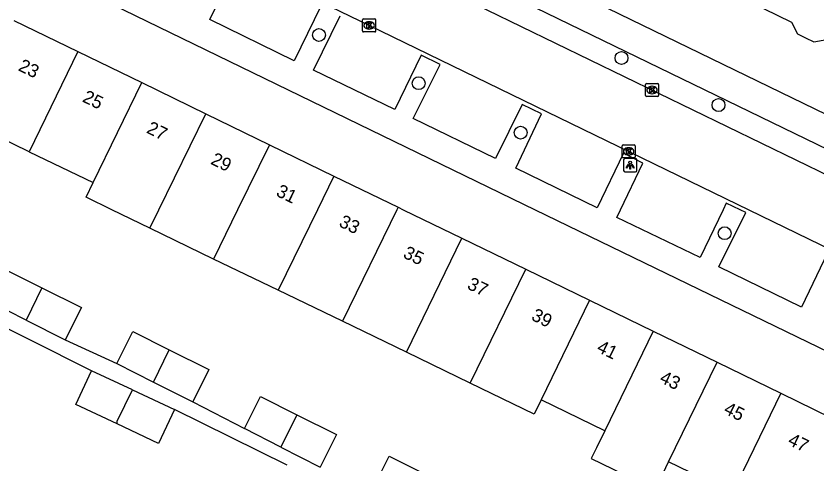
# Model space of a CAD drawing. Extents: x 160457 to 162082, y 388340 to 389736.
# Drawn here: x 161175.4 to 161236.4, y 388730.6 to 388764.7 of the extents above; entities that cross this region are included whole.
import ezdxf

# ---------------------------------------------------------------- set-up
doc = ezdxf.new("R2010")
doc.units = 0
for name, color, linetype in [('IMGEO_Boom', 7, 'Continuous'), ('IMGEO_Kolk', 7, 'Continuous'), ('IMGEO_Lichtpunt', 7, 'Continuous'), ('IMGEO_Pand', 7, 'Continuous'), ('IMGEO_Pand_nummerreeks', 7, 'Continuous'), ('IMGEO_Rijbaan_lokaal_gesloten', 7, 'Continuous'), ('IMGEO_Voetpad_open', 7, 'Continuous')]:
    doc.layers.add(name, color=color, linetype=linetype)

msp = doc.modelspace()

# ---------------------------------------------------------------- linework, layer by layer
at = {"layer": 'IMGEO_Boom'}
for centre in [(161198.479, 388763.296), (161221.513, 388761.546), (161206.073, 388759.63), (161228.9, 388757.965), (161213.831, 388755.867), (161229.366, 388748.211)]:
    msp.add_circle(centre, 0.489, dxfattribs=at)
at = {"layer": 'IMGEO_Kolk'}
for p, q in [((161201.795, 388763.604), (161201.795, 388764.456)), ((161201.87, 388764.53), (161202.722, 388764.53)), ((161202.283, 388764.31), (161202.308, 388764.31)), ((161202.796, 388764.456), (161202.796, 388763.604)), ((161202.306, 388763.75), (161202.281, 388763.75)), ((161202.722, 388763.53), (161201.87, 388763.53)), ((161223.338, 388758.687), (161223.338, 388759.539)), ((161223.413, 388759.613), (161224.265, 388759.613)), ((161223.826, 388759.393), (161223.851, 388759.393)), ((161224.339, 388759.539), (161224.339, 388758.687)), ((161223.849, 388758.833), (161223.824, 388758.833)), ((161224.265, 388758.613), (161223.413, 388758.613)), ((161221.56, 388754.015), (161221.56, 388754.867)), ((161221.635, 388754.941), (161222.487, 388754.941)), ((161222.048, 388754.721), (161222.073, 388754.721)), ((161222.561, 388754.867), (161222.561, 388754.015)), ((161222.487, 388753.941), (161221.635, 388753.941)), ((161222.071, 388754.161), (161222.046, 388754.161))]:
    msp.add_line(p, q, dxfattribs=at)
for points in [[(161201.795, 388763.604), (161201.795, 388764.456)], [(161201.87, 388764.53), (161202.722, 388764.53)], [(161202.116, 388764.23), (161202.239, 388764.23), (161202.239, 388764.079), (161202.369, 388764.23), (161202.533, 388764.23), (161202.387, 388764.079), (161202.54, 388763.83), (161202.388, 388763.83), (161202.303, 388763.994), (161202.239, 388763.927), (161202.239, 388763.83), (161202.116, 388763.83), (161202.116, 388764.23)], [(161202.796, 388764.456), (161202.796, 388763.604)], [(161202.722, 388763.53), (161201.87, 388763.53)], [(161223.338, 388758.687), (161223.338, 388759.539)], [(161223.413, 388759.613), (161224.265, 388759.613)], [(161223.659, 388759.313), (161223.782, 388759.313), (161223.782, 388759.162), (161223.912, 388759.313), (161224.076, 388759.313), (161223.93, 388759.162), (161224.083, 388758.913), (161223.931, 388758.913), (161223.846, 388759.077), (161223.782, 388759.01), (161223.782, 388758.913), (161223.659, 388758.913), (161223.659, 388759.313)], [(161224.339, 388759.539), (161224.339, 388758.687)], [(161224.265, 388758.613), (161223.413, 388758.613)], [(161221.56, 388754.015), (161221.56, 388754.867)], [(161221.635, 388754.941), (161222.487, 388754.941)], [(161221.881, 388754.641), (161222.004, 388754.641), (161222.004, 388754.49), (161222.134, 388754.641), (161222.298, 388754.641), (161222.152, 388754.49), (161222.305, 388754.241), (161222.153, 388754.241), (161222.068, 388754.405), (161222.004, 388754.338), (161222.004, 388754.241), (161221.881, 388754.241), (161221.881, 388754.641)], [(161222.561, 388754.867), (161222.561, 388754.015)], [(161222.487, 388753.941), (161221.635, 388753.941)]]:
    msp.add_lwpolyline(points, dxfattribs=at)
for centre, start, end in [((161201.872, 388764.454), 91.55205, 178.44795), ((161201.872, 388764.454), 91.55205, 178.44795), ((161202.72, 388764.454), 1.55205, 88.44795), ((161202.72, 388764.454), 1.55205, 88.44795), ((161201.872, 388763.606), 181.55205, 268.44795), ((161201.872, 388763.606), 181.55205, 268.44795), ((161202.72, 388763.606), 271.55205, 358.44795), ((161202.72, 388763.606), 271.55205, 358.44795), ((161223.415, 388759.537), 91.55205, 178.44795), ((161223.415, 388759.537), 91.55205, 178.44795), ((161224.263, 388759.537), 1.55205, 88.44795), ((161224.263, 388759.537), 1.55205, 88.44795), ((161223.415, 388758.689), 181.55205, 268.44795), ((161223.415, 388758.689), 181.55205, 268.44795), ((161224.263, 388758.689), 271.55205, 358.44795), ((161224.263, 388758.689), 271.55205, 358.44795), ((161221.637, 388754.865), 91.55205, 178.44795), ((161221.637, 388754.865), 91.55205, 178.44795), ((161222.485, 388754.865), 1.55205, 88.44795), ((161222.485, 388754.865), 1.55205, 88.44795), ((161221.637, 388754.017), 181.55205, 268.44795), ((161221.637, 388754.017), 181.55205, 268.44795), ((161222.485, 388754.017), 271.55205, 358.44795), ((161222.485, 388754.017), 271.55205, 358.44795)]:
    msp.add_arc(centre, 0.0765, start, end, dxfattribs=at)
for centre, major_axis, ratio, start_param, end_param in [((161202.282, 388764.03), (-0.387, 0.002), 0.722429, 4.712389, 7.853982), ((161202.307, 388764.03), (-0.39, 0.002), 0.717154, 1.570796, 4.712389), ((161223.825, 388759.113), (-0.387, 0.002), 0.722429, 4.712389, 7.853982), ((161223.85, 388759.113), (-0.39, 0.002), 0.717154, 1.570796, 4.712389), ((161222.047, 388754.441), (-0.387, 0.002), 0.722429, 4.712389, 7.853982), ((161222.072, 388754.441), (-0.39, 0.002), 0.717154, 1.570796, 4.712389)]:
    msp.add_ellipse(centre, major_axis=major_axis, ratio=ratio, start_param=start_param, end_param=end_param, dxfattribs=at)
at = {"layer": 'IMGEO_Lichtpunt'}
for p, q in [((161222.578, 388753.889), (161221.77, 388753.889)), ((161222.578, 388753.889), (161221.77, 388753.889)), ((161221.676, 388753.794), (161221.676, 388752.987)), ((161221.676, 388753.794), (161221.676, 388752.987)), ((161222.672, 388752.987), (161222.672, 388753.794)), ((161222.672, 388752.987), (161222.672, 388753.794)), ((161221.77, 388752.893), (161222.578, 388752.893)), ((161221.77, 388752.893), (161222.578, 388752.893))]:
    msp.add_line(p, q, dxfattribs=at)
for points in [[(161222.05, 388753.458), (161222.089, 388753.43), (161221.901, 388753.168), (161221.863, 388753.195), (161222.05, 388753.458)], [(161222.152, 388753.41), (161222.199, 388753.41), (161222.199, 388753.088), (161222.152, 388753.088), (161222.152, 388753.41)], [(161222.262, 388753.43), (161222.3, 388753.457), (161222.487, 388753.195), (161222.448, 388753.167), (161222.262, 388753.43)]]:
    msp.add_lwpolyline(points, dxfattribs=at)
msp.add_circle((161222.175, 388753.592), 0.0994, dxfattribs=at)
for centre, start, end in [((161221.77, 388753.794), 90, 180), ((161221.77, 388753.794), 90, 180), ((161222.578, 388753.794), 0, 90), ((161222.578, 388753.794), 0, 90), ((161221.77, 388752.987), 180, 270), ((161221.77, 388752.987), 180, 270), ((161222.578, 388752.987), 270, 0), ((161222.578, 388752.987), 270, 360)]:
    msp.add_arc(centre, 0.0946, start, end, dxfattribs=at)
at = {"layer": 'IMGEO_Pand'}
for points in [[(161232.313, 388765.306), (161234.446, 388764.279), (161234.915, 388763.38), (161235.515, 388763.087), (161236.15, 388762.777), (161237.138, 388762.966), (161238.066, 388762.517)], [(161175.253, 388764.406), (161180.119, 388762.042)], [(161180.119, 388762.042), (161176.428, 388754.419)], [(161180.119, 388762.042), (161184.994, 388759.672)], [(161181.287, 388752.062), (161184.994, 388759.672)], [(161184.994, 388759.672), (161189.859, 388757.308)], [(161185.595, 388748.604), (161186.279, 388750), (161189.859, 388757.308)], [(161189.859, 388757.308), (161194.707, 388754.952)], [(161176.428, 388754.419), (161171.57, 388756.776)], [(161194.707, 388754.952), (161192.288, 388750), (161190.457, 388746.245)], [(161194.707, 388754.952), (161199.618, 388752.565)], [(161176.428, 388754.419), (161181.287, 388752.062)], [(161185.595, 388748.604), (161182.718, 388750), (161180.75, 388750.955), (161181.287, 388752.062)], [(161199.618, 388752.565), (161198.361, 388750), (161195.371, 388743.887)], [(161199.618, 388752.565), (161204.511, 388750.188)], [(161204.511, 388750.188), (161204.419, 388750), (161200.271, 388741.509)], [(161204.511, 388750.188), (161204.897, 388750), (161209.368, 388747.827)], [(161190.457, 388746.245), (161185.595, 388748.604)], [(161205.14, 388739.147), (161209.368, 388747.827)], [(161209.368, 388747.827), (161214.225, 388745.467)], [(161195.371, 388743.887), (161190.457, 388746.245)], [(161173.38, 388743.02), (161174.595, 388745.451), (161177.387, 388744.055)], [(161209.998, 388736.79), (161214.225, 388745.467)], [(161214.225, 388745.467), (161219.081, 388743.107)], [(161177.387, 388744.055), (161176.188, 388741.595)], [(161177.387, 388744.055), (161180.389, 388742.554), (161179.157, 388740.089)], [(161200.271, 388741.509), (161195.371, 388743.887)], [(161176.188, 388741.595), (161173.38, 388743.02)], [(161219.081, 388743.107), (161215.385, 388735.518)], [(161219.081, 388743.107), (161223.929, 388740.751)], [(161176.188, 388741.595), (161179.157, 388740.089)], [(161205.14, 388739.147), (161200.271, 388741.509)], [(161183.093, 388738.3), (161184.308, 388740.731), (161187.083, 388739.344)], [(161223.929, 388740.751), (161220.235, 388733.165)], [(161223.929, 388740.751), (161228.786, 388738.39)], [(161185.881, 388736.885), (161187.083, 388739.344)], [(161187.083, 388739.344), (161190.102, 388737.834), (161188.87, 388735.369)], [(161209.998, 388736.79), (161205.14, 388739.147)], [(161183.093, 388738.3), (161185.881, 388736.885)], [(161225.093, 388730.808), (161228.786, 388738.39)], [(161228.786, 388738.39), (161233.643, 388736.03)], [(161183.128, 388733.693), (161179.96, 388735.185), (161181.164, 388737.749)], [(161184.293, 388736.286), (161181.164, 388737.749)], [(161185.881, 388736.885), (161188.87, 388735.369)], [(161215.385, 388735.518), (161214.858, 388734.432), (161209.998, 388736.79)], [(161183.128, 388733.693), (161183.128, 388733.909), (161184.293, 388736.286)], [(161184.293, 388736.286), (161187.473, 388734.799)], [(161192.805, 388733.348), (161194.02, 388735.779), (161196.784, 388734.397)], [(161233.643, 388736.03), (161229.951, 388728.451)], [(161233.643, 388736.03), (161238.725, 388733.56)], [(161220.235, 388733.165), (161215.385, 388735.518)], [(161187.473, 388734.799), (161186.261, 388732.218), (161183.128, 388733.693)], [(161196.784, 388734.397), (161195.581, 388731.939)], [(161196.784, 388734.397), (161199.814, 388732.882), (161198.582, 388730.417)], [(161195.581, 388731.939), (161192.805, 388733.348)], [(161220.235, 388733.165), (161219.614, 388731.885), (161219.215, 388731.062), (161224.073, 388728.705), (161224.472, 388729.528), (161225.093, 388730.808)], [(161195.581, 388731.939), (161198.582, 388730.417)], [(161202.611, 388728.815), (161203.826, 388731.246), (161206.617, 388729.851)], [(161229.951, 388728.451), (161225.093, 388730.808)]]:
    msp.add_lwpolyline(points, dxfattribs=at)
at = {"layer": 'IMGEO_Rijbaan_lokaal_gesloten'}
for points in [[(161190.338, 388775.381), (161242.63, 388750), (161258.066, 388742.508)], [(161184.088, 388772.855), (161202.27, 388764.046), (161231.215, 388750), (161258.423, 388736.784)]]:
    msp.add_lwpolyline(points, dxfattribs=at)
at = {"layer": 'IMGEO_Voetpad_open'}
for points in [[(161152.729, 388815.657), (161175.501, 388769.165), (161214.946, 388750), (161240.655, 388737.542)], [(161259.191, 388746.533), (161252.051, 388750), (161189.797, 388780.231)], [(161193.497, 388775.832), (161246.697, 388750), (161256.445, 388745.267)], [(161198.611, 388765.495), (161196.598, 388761.337), (161190.168, 388764.473), (161192.171, 388768.584)], [(161237.226, 388746.768), (161235.207, 388742.584), (161228.934, 388745.665), (161230.978, 388749.794), (161230.548, 388750), (161229.49, 388750.507), (161229.247, 388750), (161227.497, 388746.356), (161221.158, 388749.412), (161221.441, 388750), (161223.146, 388753.549), (161221.656, 388754.316), (161219.671, 388750.146), (161213.466, 388753.168), (161215.413, 388757.292), (161213.953, 388758.019), (161211.93, 388753.901), (161205.642, 388756.95), (161207.705, 388761.043), (161206.251, 388761.761), (161204.243, 388757.634), (161198.073, 388760.627), (161200.083, 388764.753)], [(161181.164, 388737.749), (161171.689, 388742.477)], [(161179.157, 388740.089), (161183.093, 388738.3)], [(161188.87, 388735.369), (161192.805, 388733.348)], [(161196.054, 388730.549), (161187.473, 388734.799)]]:
    msp.add_lwpolyline(points, dxfattribs=at)

# ---------------------------------------------------------------- texts
at = {"layer": 'IMGEO_Pand_nummerreeks'}
for s, rotation, p in [('23', 334.08126, (161175.518, 388760.63)), ('25', 334.08126, (161180.4, 388758.258)), ('27', 334.08126, (161185.283, 388755.885)), ('29', 334.08126, (161190.165, 388753.512)), ('31', 334.08126, (161195.148, 388751.09)), ('33', 334.08126, (161199.93, 388748.766)), ('35', 334.08126, (161204.812, 388746.394)), ('37', 334.08126, (161209.695, 388744.021)), ('39', 334.08126, (161214.577, 388741.648)), ('41', 334.08126, (161219.561, 388739.226)), ('43', 334.07939, (161224.342, 388736.903)), ('45', 334.08126, (161229.225, 388734.53)), ('47', 334.08126, (161234.107, 388732.157))]:
    msp.add_text(s, height=1, rotation=rotation, dxfattribs=at).set_placement(p)

doc.saveas('drawing.dxf')
